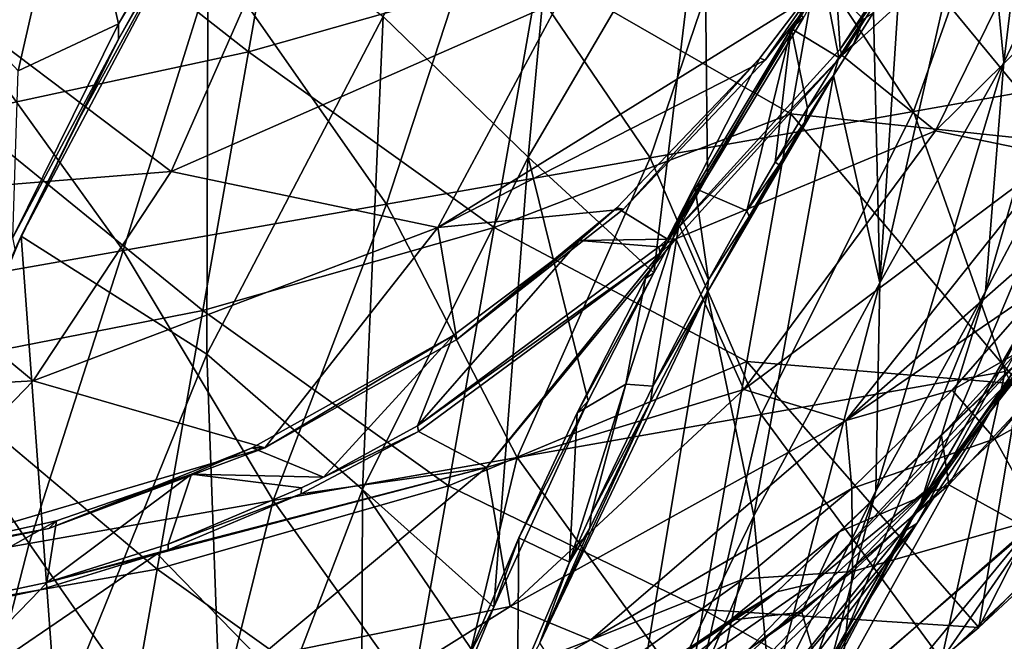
# Model space of a CAD drawing. Extents: x -65 to 803, y -691 to 80.
# Tile 264 of 281: x 750 to 783, y -169 to -148. Entities that reach past the tile are written whole.
import ezdxf

# ---------------------------------------------------------------- set-up
doc = ezdxf.new("R2010")
doc.units = 0
doc.header["$LTSCALE"] = 101.851852
for name, color, linetype in [('231', 7, 'CONTINUOUS'), ('232', 7, 'CONTINUOUS'), ('242', 7, 'CONTINUOUS'), ('249', 7, 'CONTINUOUS'), ('250', 7, 'CONTINUOUS'), ('252', 7, 'CONTINUOUS'), ('255', 7, 'CONTINUOUS'), ('256', 7, 'CONTINUOUS'), ('310', 7, 'CONTINUOUS'), ('312', 7, 'CONTINUOUS'), ('317', 7, 'CONTINUOUS'), ('322', 7, 'CONTINUOUS'), ('333', 7, 'CONTINUOUS'), ('335', 7, 'CONTINUOUS'), ('336', 7, 'CONTINUOUS'), ('338', 7, 'CONTINUOUS'), ('348', 7, 'CONTINUOUS')]:
    doc.layers.add(name, color=color, linetype=linetype)

msp = doc.modelspace()

# ---------------------------------------------------------------- linework, layer by layer
at = {"layer": '231', "color": 7, "linetype": 'CONTINUOUS'}
for points in [[(782.124, -141.675, 91.358), (777.28, -149.398, 92.756), (784.973, -142.382, 84.486), (782.124, -141.675, 91.358)], [(784.973, -142.382, 84.486), (777.28, -149.398, 92.756), (780.325, -151.86, 83.15), (784.973, -142.382, 84.486)], [(784.973, -142.382, 84.486), (780.325, -151.86, 83.15), (789.412, -142.874, 70.817), (784.973, -142.382, 84.486)], [(789.412, -142.874, 70.817), (780.325, -151.86, 83.15), (784.266, -152.674, 70.092), (789.412, -142.874, 70.817)], [(746.893, -146.776, 125.074), (755.382, -153.181, 114.637), (758.762, -145.504, 117.613), (746.893, -146.776, 125.074)], [(755.382, -153.181, 114.637), (768.049, -147.613, 107.415), (758.762, -145.504, 117.613), (755.382, -153.181, 114.637)], [(755.382, -153.181, 114.637), (746.893, -146.776, 125.074), (743.737, -154.123, 121.612), (755.382, -153.181, 114.637)], [(774.765, -149.551, 96.803), (776.508, -147.299, 96.302), (764.084, -155.01, 104.901), (774.765, -149.551, 96.803)], [(764.084, -155.01, 104.901), (776.508, -147.299, 96.302), (768.049, -147.613, 107.415), (764.084, -155.01, 104.901)], [(764.084, -155.01, 104.901), (768.049, -147.613, 107.415), (755.382, -153.181, 114.637), (764.084, -155.01, 104.901)], [(777.28, -149.398, 92.756), (771.848, -155.382, 94.323), (780.325, -151.86, 83.15), (777.28, -149.398, 92.756)], [(770.137, -154.414, 98.132), (774.765, -149.551, 96.803), (764.084, -155.01, 104.901), (770.137, -154.414, 98.132)], [(780.325, -151.86, 83.15), (771.848, -155.382, 94.323), (774.066, -160.305, 81.429), (780.325, -151.86, 83.15)], [(780.325, -151.86, 83.15), (774.066, -160.305, 81.429), (784.266, -152.674, 70.092), (780.325, -151.86, 83.15)], [(784.266, -152.674, 70.092), (774.066, -160.305, 81.429), (777.395, -161.318, 69.123), (784.266, -152.674, 70.092)], [(784.266, -152.674, 70.092), (777.395, -161.318, 69.123), (786.607, -153.211, 57.502), (784.266, -152.674, 70.092)], [(750.87, -160.02, 110.986), (755.382, -153.181, 114.637), (743.737, -154.123, 121.612), (750.87, -160.02, 110.986)], [(750.87, -160.02, 110.986), (764.084, -155.01, 104.901), (755.382, -153.181, 114.637), (750.87, -160.02, 110.986)], [(786.607, -153.211, 57.502), (777.395, -161.318, 69.123), (783.88, -156.871, 57.501), (786.607, -153.211, 57.502)], [(739.586, -160.655, 117.288), (750.87, -160.02, 110.986), (743.737, -154.123, 121.612), (739.586, -160.655, 117.288)], [(764.701, -158.672, 99.715), (770.137, -154.414, 98.132), (764.084, -155.01, 104.901), (764.701, -158.672, 99.715)], [(758.436, -162.209, 101.597), (764.084, -155.01, 104.901), (750.87, -160.02, 110.986), (758.436, -162.209, 101.597)], [(758.436, -162.209, 101.597), (764.701, -158.672, 99.715), (764.084, -155.01, 104.901), (758.436, -162.209, 101.597)], [(771.848, -155.382, 94.323), (771.339, -155.85, 94.47), (765.674, -162.848, 91.69), (771.848, -155.382, 94.323)], [(771.848, -155.382, 94.323), (765.674, -162.848, 91.69), (774.066, -160.305, 81.429), (771.848, -155.382, 94.323)], [(771.339, -155.85, 94.47), (763.454, -161.669, 96.789), (765.674, -162.848, 91.69), (771.339, -155.85, 94.47)], [(783.88, -156.871, 57.501), (777.395, -161.318, 69.123), (780.867, -160.322, 57.499), (783.88, -156.871, 57.501)], [(744.919, -166.186, 106.38), (750.87, -160.02, 110.986), (739.586, -160.655, 117.288), (744.919, -166.186, 106.38)], [(744.919, -166.186, 106.38), (758.436, -162.209, 101.597), (750.87, -160.02, 110.986), (744.919, -166.186, 106.38)], [(774.066, -160.305, 81.429), (765.674, -162.848, 91.69), (766.437, -167.389, 79.32), (774.066, -160.305, 81.429)], [(774.066, -160.305, 81.429), (766.437, -167.389, 79.32), (777.395, -161.318, 69.123), (774.066, -160.305, 81.429)], [(780.867, -160.322, 57.499), (777.395, -161.318, 69.123), (777.586, -163.536, 57.497), (780.867, -160.322, 57.499)], [(777.395, -161.318, 69.123), (766.437, -167.389, 79.32), (769.068, -168.474, 67.886), (777.395, -161.318, 69.123)], [(777.395, -161.318, 69.123), (769.068, -168.474, 67.886), (777.586, -163.536, 57.497), (777.395, -161.318, 69.123)], [(763.454, -161.669, 96.789), (759.623, -163.714, 97.952), (765.674, -162.848, 91.69), (763.454, -161.669, 96.789)], [(751.383, -164.841, 103.898), (758.436, -162.209, 101.597), (744.919, -166.186, 106.38), (751.383, -164.841, 103.898)], [(755.278, -165.538, 99.321), (754.924, -165.665, 99.435), (765.674, -162.848, 91.69), (755.278, -165.538, 99.321)], [(765.674, -162.848, 91.69), (754.924, -165.665, 99.435), (758.231, -169.059, 88.614), (765.674, -162.848, 91.69)], [(759.623, -163.714, 97.952), (755.278, -165.538, 99.321), (765.674, -162.848, 91.69), (759.623, -163.714, 97.952)], [(765.674, -162.848, 91.69), (758.231, -169.059, 88.614), (766.437, -167.389, 79.32), (765.674, -162.848, 91.69)], [(777.586, -163.536, 57.497), (769.068, -168.474, 67.886), (774.067, -166.485, 57.495), (777.586, -163.536, 57.497)], [(754.924, -165.665, 99.435), (751.104, -166.847, 100.72), (746.985, -171.084, 95.215), (754.924, -165.665, 99.435)], [(754.924, -165.665, 99.435), (746.985, -171.084, 95.215), (758.231, -169.059, 88.614), (754.924, -165.665, 99.435)], [(774.067, -166.485, 57.495), (769.068, -168.474, 67.886), (770.337, -169.146, 57.492), (774.067, -166.485, 57.495)], [(751.104, -166.847, 100.72), (746.15, -167.888, 102.562), (746.985, -171.084, 95.215), (751.104, -166.847, 100.72)], [(766.437, -167.389, 79.32), (758.231, -169.059, 88.614), (757.657, -172.885, 76.892), (766.437, -167.389, 79.32)], [(766.437, -167.389, 79.32), (757.657, -172.885, 76.892), (769.068, -168.474, 67.886), (766.437, -167.389, 79.32)], [(769.068, -168.474, 67.886), (757.657, -172.885, 76.892), (759.559, -173.896, 66.434), (769.068, -168.474, 67.886)], [(769.068, -168.474, 67.886), (759.559, -173.896, 66.434), (770.337, -169.146, 57.492), (769.068, -168.474, 67.886)]]:
    msp.add_3dface(points, dxfattribs=at)
at = {"layer": '232', "color": 7, "linetype": 'CONTINUOUS'}
for points in [[(777.02, -146.271, 96.018), (774.765, -149.551, 96.803), (774.591, -149.486, 96.718), (777.02, -146.271, 96.018)], [(776.508, -147.299, 96.302), (774.765, -149.551, 96.803), (777.02, -146.271, 96.018), (776.508, -147.299, 96.302)], [(774.591, -149.486, 96.718), (770.137, -154.414, 98.132), (769.919, -154.375, 98.063), (774.591, -149.486, 96.718)], [(774.765, -149.551, 96.803), (770.137, -154.414, 98.132), (774.591, -149.486, 96.718), (774.765, -149.551, 96.803)], [(770.137, -154.414, 98.132), (764.701, -158.672, 99.715), (769.919, -154.375, 98.063), (770.137, -154.414, 98.132)], [(769.919, -154.375, 98.063), (764.701, -158.672, 99.715), (768.704, -155.437, 98.416), (769.919, -154.375, 98.063)], [(768.704, -155.437, 98.416), (764.701, -158.672, 99.715), (764.585, -158.54, 99.619), (768.704, -155.437, 98.416)]]:
    msp.add_3dface(points, dxfattribs=at)
at = {"layer": '242', "color": 7, "linetype": 'CONTINUOUS'}
for points in [[(777.28, -149.398, 92.756), (782.124, -141.675, 91.358), (777.213, -149.188, 92.647), (777.28, -149.398, 92.756)], [(777.213, -149.188, 92.647), (782.124, -141.675, 91.358), (779.35, -146.15, 92.031), (777.213, -149.188, 92.647)], [(771.571, -155.395, 94.278), (777.28, -149.398, 92.756), (777.213, -149.188, 92.647), (771.571, -155.395, 94.278)], [(771.848, -155.382, 94.323), (777.28, -149.398, 92.756), (771.571, -155.395, 94.278), (771.848, -155.382, 94.323)], [(771.339, -155.85, 94.47), (771.848, -155.382, 94.323), (771.297, -155.647, 94.358), (771.339, -155.85, 94.47)], [(771.297, -155.647, 94.358), (771.848, -155.382, 94.323), (771.571, -155.395, 94.278), (771.297, -155.647, 94.358)], [(763.415, -161.485, 96.68), (771.339, -155.85, 94.47), (771.297, -155.647, 94.358), (763.415, -161.485, 96.68)], [(763.454, -161.669, 96.789), (771.339, -155.85, 94.47), (763.415, -161.485, 96.68), (763.454, -161.669, 96.789)], [(760.35, -163.161, 97.609), (763.454, -161.669, 96.789), (763.415, -161.485, 96.68), (760.35, -163.161, 97.609)], [(759.623, -163.714, 97.952), (763.454, -161.669, 96.789), (759.63, -163.514, 97.831), (759.623, -163.714, 97.952)], [(759.63, -163.514, 97.831), (763.454, -161.669, 96.789), (760.35, -163.161, 97.609), (759.63, -163.514, 97.831)], [(755.278, -165.349, 99.203), (759.623, -163.714, 97.952), (759.63, -163.514, 97.831), (755.278, -165.349, 99.203)], [(755.278, -165.538, 99.321), (759.623, -163.714, 97.952), (755.278, -165.349, 99.203), (755.278, -165.538, 99.321)], [(751.316, -166.608, 100.53), (755.278, -165.538, 99.321), (755.278, -165.349, 99.203), (751.316, -166.608, 100.53)], [(751.104, -166.847, 100.72), (754.924, -165.665, 99.435), (751.316, -166.608, 100.53), (751.104, -166.847, 100.72)], [(754.924, -165.665, 99.435), (755.278, -165.538, 99.321), (751.316, -166.608, 100.53), (754.924, -165.665, 99.435)], [(746.033, -167.73, 102.494), (751.104, -166.847, 100.72), (751.316, -166.608, 100.53), (746.033, -167.73, 102.494)], [(746.15, -167.888, 102.562), (751.104, -166.847, 100.72), (746.033, -167.73, 102.494), (746.15, -167.888, 102.562)]]:
    msp.add_3dface(points, dxfattribs=at)
at = {"layer": '249', "color": 7, "linetype": 'CONTINUOUS'}
for points in [[(764.585, -158.54, 99.619), (758.436, -162.209, 101.597), (758.027, -162.208, 101.595), (764.585, -158.54, 99.619)], [(764.701, -158.672, 99.715), (758.436, -162.209, 101.597), (764.585, -158.54, 99.619), (764.701, -158.672, 99.715)], [(758.436, -162.209, 101.597), (751.383, -164.841, 103.898), (758.027, -162.208, 101.595), (758.436, -162.209, 101.597)], [(758.027, -162.208, 101.595), (751.383, -164.841, 103.898), (756.038, -163.064, 102.221), (758.027, -162.208, 101.595)], [(756.038, -163.064, 102.221), (751.383, -164.841, 103.898), (751.632, -164.588, 103.691), (756.038, -163.064, 102.221)], [(751.632, -164.588, 103.691), (751.383, -164.841, 103.898), (745.539, -165.926, 105.996), (751.632, -164.588, 103.691)], [(751.383, -164.841, 103.898), (744.919, -166.186, 106.38), (745.539, -165.926, 105.996), (751.383, -164.841, 103.898)]]:
    msp.add_3dface(points, dxfattribs=at)
at = {"layer": '250', "color": 7, "linetype": 'CONTINUOUS'}
for points in [[(777.02, -146.271, 96.018), (777.213, -149.188, 92.647), (779.35, -146.15, 92.031), (777.02, -146.271, 96.018)], [(777.02, -146.271, 96.018), (774.591, -149.486, 96.718), (771.571, -155.395, 94.278), (777.02, -146.271, 96.018)], [(777.02, -146.271, 96.018), (771.571, -155.395, 94.278), (777.213, -149.188, 92.647), (777.02, -146.271, 96.018)], [(774.591, -149.486, 96.718), (769.919, -154.375, 98.063), (771.571, -155.395, 94.278), (774.591, -149.486, 96.718)], [(769.919, -154.375, 98.063), (768.704, -155.437, 98.416), (771.571, -155.395, 94.278), (769.919, -154.375, 98.063)], [(768.704, -155.437, 98.416), (764.585, -158.54, 99.619), (763.415, -161.485, 96.68), (768.704, -155.437, 98.416)], [(768.704, -155.437, 98.416), (763.415, -161.485, 96.68), (771.297, -155.647, 94.358), (768.704, -155.437, 98.416)], [(768.704, -155.437, 98.416), (771.297, -155.647, 94.358), (771.571, -155.395, 94.278), (768.704, -155.437, 98.416)], [(760.35, -163.161, 97.609), (764.585, -158.54, 99.619), (758.027, -162.208, 101.595), (760.35, -163.161, 97.609)], [(764.585, -158.54, 99.619), (760.35, -163.161, 97.609), (763.415, -161.485, 96.68), (764.585, -158.54, 99.619)], [(760.35, -163.161, 97.609), (758.027, -162.208, 101.595), (756.038, -163.064, 102.221), (760.35, -163.161, 97.609)], [(751.316, -166.608, 100.53), (755.278, -165.349, 99.203), (756.038, -163.064, 102.221), (751.316, -166.608, 100.53)], [(751.316, -166.608, 100.53), (756.038, -163.064, 102.221), (751.632, -164.588, 103.691), (751.316, -166.608, 100.53)], [(755.278, -165.349, 99.203), (759.63, -163.514, 97.831), (756.038, -163.064, 102.221), (755.278, -165.349, 99.203)], [(759.63, -163.514, 97.831), (760.35, -163.161, 97.609), (756.038, -163.064, 102.221), (759.63, -163.514, 97.831)], [(746.033, -167.73, 102.494), (751.632, -164.588, 103.691), (745.539, -165.926, 105.996), (746.033, -167.73, 102.494)], [(746.033, -167.73, 102.494), (751.316, -166.608, 100.53), (751.632, -164.588, 103.691), (746.033, -167.73, 102.494)]]:
    msp.add_3dface(points, dxfattribs=at)
at = {"layer": '252', "color": 7, "linetype": 'CONTINUOUS'}
for points in [[(783.88, -156.871, 57.501), (780.867, -160.322, 57.499), (786.419, -157.119, 57.389), (783.88, -156.871, 57.501)], [(786.419, -157.119, 57.389), (780.867, -160.322, 57.499), (782.252, -161.913, 57.389), (786.419, -157.119, 57.389)], [(780.867, -160.322, 57.499), (777.586, -163.536, 57.497), (782.252, -161.913, 57.389), (780.867, -160.322, 57.499)], [(782.252, -161.913, 57.389), (777.586, -163.536, 57.497), (777.607, -166.244, 57.389), (782.252, -161.913, 57.389)], [(777.586, -163.536, 57.497), (774.067, -166.485, 57.495), (777.607, -166.244, 57.389), (777.586, -163.536, 57.497)], [(777.607, -166.244, 57.389), (774.067, -166.485, 57.495), (772.535, -170.066, 57.389), (777.607, -166.244, 57.389)], [(774.067, -166.485, 57.495), (770.337, -169.146, 57.492), (772.535, -170.066, 57.389), (774.067, -166.485, 57.495)]]:
    msp.add_3dface(points, dxfattribs=at)
at = {"layer": '255', "color": 7, "linetype": 'CONTINUOUS'}
for points in [[(786.419, -157.119, 57.389), (782.252, -161.913, 57.389), (789.376, -157.962, 56.093), (786.419, -157.119, 57.389)], [(782.252, -161.913, 57.389), (783.702, -164.519, 56.093), (789.376, -157.962, 56.093), (782.252, -161.913, 57.389)], [(782.252, -161.913, 57.389), (777.607, -166.244, 57.389), (783.702, -164.519, 56.093), (782.252, -161.913, 57.389)], [(777.607, -166.244, 57.389), (777.188, -170.243, 56.093), (783.702, -164.519, 56.093), (777.607, -166.244, 57.389)], [(783.702, -164.519, 56.093), (777.188, -170.243, 56.093), (780.516, -169.128, 53.2), (783.702, -164.519, 56.093)], [(785.173, -164.762, 53.2), (783.702, -164.519, 56.093), (780.516, -169.128, 53.2), (785.173, -164.762, 53.2)], [(777.607, -166.244, 57.389), (772.535, -170.066, 57.389), (777.188, -170.243, 56.093), (777.607, -166.244, 57.389)]]:
    msp.add_3dface(points, dxfattribs=at)
at = {"layer": '256', "color": 7, "linetype": 'CONTINUOUS'}
for points in [[(774.272, -143.134, 53.2), (783.014, -141.592, 53.2), (779.599, -151.221, 53.2), (774.272, -143.134, 53.2)], [(779.599, -151.221, 53.2), (783.014, -141.592, 53.2), (788.193, -149.705, 53.2), (779.599, -151.221, 53.2)], [(765.531, -144.675, 53.2), (774.272, -143.134, 53.2), (771.005, -152.736, 53.2), (765.531, -144.675, 53.2)], [(771.005, -152.736, 53.2), (774.272, -143.134, 53.2), (779.599, -151.221, 53.2), (771.005, -152.736, 53.2)], [(756.79, -146.216, 53.2), (765.531, -144.675, 53.2), (762.41, -154.252, 53.2), (756.79, -146.216, 53.2)], [(762.41, -154.252, 53.2), (765.531, -144.675, 53.2), (771.005, -152.736, 53.2), (762.41, -154.252, 53.2)], [(748.048, -147.758, 53.2), (756.79, -146.216, 53.2), (753.816, -155.767, 53.2), (748.048, -147.758, 53.2)], [(753.816, -155.767, 53.2), (756.79, -146.216, 53.2), (762.41, -154.252, 53.2), (753.816, -155.767, 53.2)], [(745.222, -157.282, 53.2), (748.048, -147.758, 53.2), (753.816, -155.767, 53.2), (745.222, -157.282, 53.2)], [(779.599, -151.221, 53.2), (788.193, -149.705, 53.2), (782.593, -159.719, 53.2), (779.599, -151.221, 53.2)], [(771.005, -152.736, 53.2), (779.599, -151.221, 53.2), (774.631, -161.123, 53.2), (771.005, -152.736, 53.2)], [(774.631, -161.123, 53.2), (779.599, -151.221, 53.2), (782.593, -159.719, 53.2), (774.631, -161.123, 53.2)], [(762.41, -154.252, 53.2), (771.005, -152.736, 53.2), (766.669, -162.527, 53.2), (762.41, -154.252, 53.2)], [(766.669, -162.527, 53.2), (771.005, -152.736, 53.2), (774.631, -161.123, 53.2), (766.669, -162.527, 53.2)], [(753.816, -155.767, 53.2), (762.41, -154.252, 53.2), (758.707, -163.931, 53.2), (753.816, -155.767, 53.2)], [(758.707, -163.931, 53.2), (762.41, -154.252, 53.2), (766.669, -162.527, 53.2), (758.707, -163.931, 53.2)], [(745.222, -157.282, 53.2), (753.816, -155.767, 53.2), (750.745, -165.335, 53.2), (745.222, -157.282, 53.2)], [(750.745, -165.335, 53.2), (753.816, -155.767, 53.2), (758.707, -163.931, 53.2), (750.745, -165.335, 53.2)], [(742.784, -166.739, 53.2), (745.222, -157.282, 53.2), (750.745, -165.335, 53.2), (742.784, -166.739, 53.2)], [(780.516, -169.128, 53.2), (774.631, -161.123, 53.2), (782.593, -159.719, 53.2), (780.516, -169.128, 53.2)], [(785.173, -164.762, 53.2), (780.516, -169.128, 53.2), (782.593, -159.719, 53.2), (785.173, -164.762, 53.2)], [(766.669, -162.527, 53.2), (774.631, -161.123, 53.2), (772.454, -170.533, 53.2), (766.669, -162.527, 53.2)], [(774.631, -161.123, 53.2), (780.516, -169.128, 53.2), (772.454, -170.533, 53.2), (774.631, -161.123, 53.2)], [(758.707, -163.931, 53.2), (766.669, -162.527, 53.2), (764.406, -171.952, 53.2), (758.707, -163.931, 53.2)], [(764.406, -171.952, 53.2), (766.669, -162.527, 53.2), (772.454, -170.533, 53.2), (764.406, -171.952, 53.2)], [(750.745, -165.335, 53.2), (758.707, -163.931, 53.2), (756.357, -173.371, 53.2), (750.745, -165.335, 53.2)], [(756.357, -173.371, 53.2), (758.707, -163.931, 53.2), (764.406, -171.952, 53.2), (756.357, -173.371, 53.2)], [(742.784, -166.739, 53.2), (750.745, -165.335, 53.2), (748.308, -174.791, 53.2), (742.784, -166.739, 53.2)], [(748.308, -174.791, 53.2), (750.745, -165.335, 53.2), (756.357, -173.371, 53.2), (748.308, -174.791, 53.2)]]:
    msp.add_3dface(points, dxfattribs=at)
at = {"layer": '310', "color": 7, "linetype": 'CONTINUOUS'}
for points in [[(753.664, -148.362, -44.7), (752.197, -141.929, -44.7), (757.47, -141.576, -44.7), (753.664, -148.362, -44.7)], [(752.197, -141.929, -44.7), (750.388, -149.9, -44.7), (745.655, -144.79, -44.7), (752.197, -141.929, -44.7)], [(750.388, -149.9, -44.7), (752.197, -141.929, -44.7), (753.664, -148.362, -44.7), (750.388, -149.9, -44.7)], [(750.214, -155.337, -44.7), (750.388, -149.9, -44.7), (753.664, -148.362, -44.7), (750.214, -155.337, -44.7)]]:
    msp.add_3dface(points, dxfattribs=at)
at = {"layer": '312', "color": 7, "linetype": 'CONTINUOUS'}
for points in [[(782.554, -149.627, 0.464), (781.833, -142.185, -4.358), (784.032, -137.333, -1.126), (782.554, -149.627, 0.464)], [(786.488, -141.361, 5.758), (782.554, -149.627, 0.464), (784.032, -137.333, -1.126), (786.488, -141.361, 5.758)], [(762.302, -148.129, -28.243), (768.398, -137.912, -22.241), (767.03, -152.72, -24.03), (762.302, -148.129, -28.243)], [(768.398, -137.912, -22.241), (772.767, -142.902, -17.983), (767.03, -152.72, -24.03), (768.398, -137.912, -22.241)], [(781.957, -157.098, 6.22), (782.554, -149.627, 0.464), (786.488, -141.361, 5.758), (781.957, -157.098, 6.22)], [(785.884, -149.665, 10.896), (781.957, -157.098, 6.22), (786.488, -141.361, 5.758), (785.884, -149.665, 10.896)], [(782.554, -149.627, 0.464), (778.506, -156.821, -5.112), (781.833, -142.185, -4.358), (782.554, -149.627, 0.464)], [(781.833, -142.185, -4.358), (778.506, -156.821, -5.112), (779.173, -146.671, -8.173), (781.833, -142.185, -4.358)], [(767.03, -152.72, -24.03), (772.767, -142.902, -17.983), (771.129, -156.497, -18.776), (767.03, -152.72, -24.03)], [(771.129, -156.497, -18.776), (772.767, -142.902, -17.983), (772.884, -153.337, -16.886), (771.129, -156.497, -18.776)], [(772.884, -153.337, -16.886), (772.767, -142.902, -17.983), (775.998, -148.182, -13.176), (772.884, -153.337, -16.886)], [(756.583, -143.767, -31.689), (756.539, -159.147, -32.72), (750.483, -155.301, -35.957), (756.583, -143.767, -31.689)], [(756.583, -143.767, -31.689), (750.483, -155.301, -35.957), (752.256, -151.678, -34.842), (756.583, -143.767, -31.689)], [(756.583, -143.767, -31.689), (762.302, -148.129, -28.243), (756.539, -159.147, -32.72), (756.583, -143.767, -31.689)], [(779.173, -146.671, -8.173), (778.506, -156.821, -5.112), (778.299, -147.996, -9.394), (779.173, -146.671, -8.173)], [(778.506, -156.821, -5.112), (776.993, -150.047, -11.143), (778.299, -147.996, -9.394), (778.506, -156.821, -5.112)], [(778.299, -147.996, -9.394), (776.993, -150.047, -11.143), (777.651, -149.003, -10.273), (778.299, -147.996, -9.394)], [(762.302, -148.129, -28.243), (761.618, -163.564, -28.579), (756.539, -159.147, -32.72), (762.302, -148.129, -28.243)], [(762.302, -148.129, -28.243), (767.03, -152.72, -24.03), (761.618, -163.564, -28.579), (762.302, -148.129, -28.243)], [(778.369, -163.622, 1.272), (778.506, -156.821, -5.112), (782.554, -149.627, 0.464), (778.369, -163.622, 1.272)], [(781.957, -157.098, 6.22), (778.369, -163.622, 1.272), (782.554, -149.627, 0.464), (781.957, -157.098, 6.22)], [(779.846, -163.998, 12.194), (781.957, -157.098, 6.22), (785.884, -149.665, 10.896), (779.846, -163.998, 12.194)], [(783.607, -157.502, 16.205), (779.846, -163.998, 12.194), (785.884, -149.665, 10.896), (783.607, -157.502, 16.205)], [(774.39, -164.43, -10.338), (772.87, -157.14, -16.084), (776.993, -150.047, -11.143), (774.39, -164.43, -10.338)], [(776.993, -150.047, -11.143), (772.87, -157.14, -16.084), (776.044, -151.59, -12.356), (776.993, -150.047, -11.143)], [(778.506, -156.821, -5.112), (774.39, -164.43, -10.338), (776.993, -150.047, -11.143), (778.506, -156.821, -5.112)], [(776.044, -151.59, -12.356), (772.87, -157.14, -16.084), (775.223, -152.966, -13.37), (776.044, -151.59, -12.356)], [(767.03, -152.72, -24.03), (765.904, -167.411, -23.555), (761.618, -163.564, -28.579), (767.03, -152.72, -24.03)], [(765.904, -167.411, -23.555), (767.03, -152.72, -24.03), (768.984, -160.67, -20.892), (765.904, -167.411, -23.555)], [(767.03, -152.72, -24.03), (771.129, -156.497, -18.776), (768.984, -160.67, -20.892), (767.03, -152.72, -24.03)], [(775.223, -152.966, -13.37), (772.87, -157.14, -16.084), (774.245, -154.658, -14.531), (775.223, -152.966, -13.37)], [(751.644, -171.244, -35.552), (745.088, -168.333, -38.685), (750.483, -155.301, -35.957), (751.644, -171.244, -35.552)], [(750.483, -155.301, -35.957), (745.088, -168.333, -38.685), (750.285, -155.723, -36.075), (750.483, -155.301, -35.957)], [(756.539, -159.147, -32.72), (751.644, -171.244, -35.552), (750.483, -155.301, -35.957), (756.539, -159.147, -32.72)], [(779.22, -164.977, 28.663), (784.706, -157.055, 24.153), (786.084, -155.515, 30.697), (779.22, -164.977, 28.663)], [(780.22, -163.422, 34.052), (779.22, -164.977, 28.663), (786.084, -155.515, 30.697), (780.22, -163.422, 34.052)], [(780.22, -163.422, 34.052), (786.084, -155.515, 30.697), (783.604, -159.112, 38.5), (780.22, -163.422, 34.052)], [(774.952, -170.455, -3.357), (774.39, -164.43, -10.338), (778.506, -156.821, -5.112), (774.952, -170.455, -3.357)], [(778.369, -163.622, 1.272), (774.952, -170.455, -3.357), (778.506, -156.821, -5.112), (778.369, -163.622, 1.272)], [(776.716, -169.902, 7.918), (778.369, -163.622, 1.272), (781.957, -157.098, 6.22), (776.716, -169.902, 7.918)], [(779.846, -163.998, 12.194), (776.716, -169.902, 7.918), (781.957, -157.098, 6.22), (779.846, -163.998, 12.194)], [(779.22, -164.977, 28.663), (779.716, -164.681, 21.462), (784.706, -157.055, 24.153), (779.22, -164.977, 28.663)], [(779.716, -164.681, 21.462), (783.607, -157.502, 16.205), (784.706, -157.055, 24.153), (779.716, -164.681, 21.462)], [(770.221, -172.996, -14.983), (767.409, -168.574, -21.319), (772.87, -157.14, -16.084), (770.221, -172.996, -14.983)], [(772.87, -157.14, -16.084), (767.409, -168.574, -21.319), (771.022, -160.698, -18.024), (772.87, -157.14, -16.084)], [(774.39, -164.43, -10.338), (770.221, -172.996, -14.983), (772.87, -157.14, -16.084), (774.39, -164.43, -10.338)], [(776.243, -170.219, 18.133), (779.846, -163.998, 12.194), (783.607, -157.502, 16.205), (776.243, -170.219, 18.133)], [(779.716, -164.681, 21.462), (776.243, -170.219, 18.133), (783.607, -157.502, 16.205), (779.716, -164.681, 21.462)], [(780.512, -161.807, 47.943), (783.1, -159.313, 44.58), (783.61, -158.391, 47.94), (780.512, -161.807, 47.943)], [(757.126, -175.3, -31.391), (751.644, -171.244, -35.552), (756.539, -159.147, -32.72), (757.126, -175.3, -31.391)], [(761.618, -163.564, -28.579), (757.126, -175.3, -31.391), (756.539, -159.147, -32.72), (761.618, -163.564, -28.579)], [(775.148, -166.906, 46.037), (776.301, -166.633, 40.913), (783.1, -159.313, 44.58), (775.148, -166.906, 46.037)], [(775.148, -166.906, 46.037), (783.1, -159.313, 44.58), (777.18, -164.953, 47.945), (775.148, -166.906, 46.037)], [(776.301, -166.633, 40.913), (780.22, -163.422, 34.052), (783.604, -159.112, 38.5), (776.301, -166.633, 40.913)], [(776.301, -166.633, 40.913), (783.604, -159.112, 38.5), (783.1, -159.313, 44.58), (776.301, -166.633, 40.913)], [(777.18, -164.953, 47.945), (783.1, -159.313, 44.58), (780.512, -161.807, 47.943), (777.18, -164.953, 47.945)], [(771.022, -160.698, -18.024), (767.409, -168.574, -21.319), (769.044, -164.834, -19.911), (771.022, -160.698, -18.024)], [(772.156, -171.782, 32.798), (779.22, -164.977, 28.663), (780.22, -163.422, 34.052), (772.156, -171.782, 32.798)], [(772.956, -170.109, 37.18), (772.156, -171.782, 32.798), (780.22, -163.422, 34.052), (772.956, -170.109, 37.18)], [(772.956, -170.109, 37.18), (780.22, -163.422, 34.052), (776.301, -166.633, 40.913), (772.956, -170.109, 37.18)], [(761.567, -179.223, -26.44), (757.126, -175.3, -31.391), (761.618, -163.564, -28.579), (761.567, -179.223, -26.44)], [(765.274, -168.928, -24.042), (761.567, -179.223, -26.44), (761.618, -163.564, -28.579), (765.274, -168.928, -24.042)], [(765.904, -167.411, -23.555), (765.274, -168.928, -24.042), (761.618, -163.564, -28.579), (765.904, -167.411, -23.555)], [(773.891, -176.181, 3.906), (774.952, -170.455, -3.357), (778.369, -163.622, 1.272), (773.891, -176.181, 3.906)], [(776.716, -169.902, 7.918), (773.891, -176.181, 3.906), (778.369, -163.622, 1.272), (776.716, -169.902, 7.918)], [(773.607, -175.429, 14.585), (776.716, -169.902, 7.918), (779.846, -163.998, 12.194), (773.607, -175.429, 14.585)], [(776.243, -170.219, 18.133), (773.607, -175.429, 14.585), (779.846, -163.998, 12.194), (776.243, -170.219, 18.133)], [(771.609, -177.515, -8.181), (770.221, -172.996, -14.983), (774.39, -164.43, -10.338), (771.609, -177.515, -8.181)], [(774.952, -170.455, -3.357), (771.609, -177.515, -8.181), (774.39, -164.43, -10.338), (774.952, -170.455, -3.357)], [(771.116, -175.89, 23.737), (776.243, -170.219, 18.133), (779.716, -164.681, 21.462), (771.116, -175.89, 23.737)], [(774.261, -171.177, 26.414), (771.116, -175.89, 23.737), (779.716, -164.681, 21.462), (774.261, -171.177, 26.414)], [(774.261, -171.177, 26.414), (779.716, -164.681, 21.462), (779.22, -164.977, 28.663), (774.261, -171.177, 26.414)], [(772.156, -171.782, 32.798), (774.261, -171.177, 26.414), (779.22, -164.977, 28.663), (772.156, -171.782, 32.798)], [(773.617, -167.829, 47.948), (775.148, -166.906, 46.037), (777.18, -164.953, 47.945), (773.617, -167.829, 47.948)], [(767.608, -172.691, 43.064), (772.956, -170.109, 37.18), (776.301, -166.633, 40.913), (767.608, -172.691, 43.064)], [(767.608, -172.691, 43.064), (776.301, -166.633, 40.913), (775.148, -166.906, 46.037), (767.608, -172.691, 43.064)], [(765.782, -172.894, 47.257), (767.608, -172.691, 43.064), (775.148, -166.906, 46.037), (765.782, -172.894, 47.257)], [(765.782, -172.894, 47.257), (775.148, -166.906, 46.037), (769.807, -170.445, 47.951), (765.782, -172.894, 47.257)], [(769.807, -170.445, 47.951), (775.148, -166.906, 46.037), (773.617, -167.829, 47.948), (769.807, -170.445, 47.951)], [(751.644, -171.244, -35.552), (747.844, -184.394, -36.907), (745.088, -168.333, -38.685), (751.644, -171.244, -35.552)]]:
    msp.add_3dface(points, dxfattribs=at)
at = {"layer": '317', "color": 7, "linetype": 'CONTINUOUS'}
for points in [[(775.61, -148.512, -13.346), (776.041, -148.116, -13.122), (776.664, -146.87, -11.994), (775.61, -148.512, -13.346)], [(775.998, -148.182, -13.176), (776.041, -148.116, -13.122), (775.61, -148.512, -13.346), (775.998, -148.182, -13.176)], [(772.884, -153.337, -16.886), (775.998, -148.182, -13.176), (775.61, -148.512, -13.346), (772.884, -153.337, -16.886)], [(772.478, -153.743, -17.043), (772.884, -153.337, -16.886), (775.61, -148.512, -13.346), (772.478, -153.743, -17.043)], [(771.129, -156.497, -18.776), (772.884, -153.337, -16.886), (770.859, -156.68, -18.771), (771.129, -156.497, -18.776)], [(770.859, -156.68, -18.771), (772.884, -153.337, -16.886), (771.997, -154.597, -17.569), (770.859, -156.68, -18.771)], [(771.997, -154.597, -17.569), (772.884, -153.337, -16.886), (772.478, -153.743, -17.043), (771.997, -154.597, -17.569)], [(768.984, -160.67, -20.892), (771.129, -156.497, -18.776), (768.623, -161.063, -20.961), (768.984, -160.67, -20.892)], [(768.623, -161.063, -20.961), (771.129, -156.497, -18.776), (770.859, -156.68, -18.771), (768.623, -161.063, -20.961)], [(765.904, -167.411, -23.555), (768.984, -160.67, -20.892), (766.723, -165.144, -22.639), (765.904, -167.411, -23.555)], [(766.723, -165.144, -22.639), (768.984, -160.67, -20.892), (768.623, -161.063, -20.961), (766.723, -165.144, -22.639)], [(765.025, -169.137, -23.988), (765.904, -167.411, -23.555), (766.723, -165.144, -22.639), (765.025, -169.137, -23.988)], [(765.274, -168.928, -24.042), (765.904, -167.411, -23.555), (765.025, -169.137, -23.988), (765.274, -168.928, -24.042)]]:
    msp.add_3dface(points, dxfattribs=at)
at = {"layer": '322', "color": 7, "linetype": 'CONTINUOUS'}
for points in [[(778.299, -147.996, -9.394), (777.651, -149.003, -10.273), (777.973, -148.207, -9.507), (778.299, -147.996, -9.394)], [(777.973, -148.207, -9.507), (777.651, -149.003, -10.273), (777.171, -149.462, -10.584), (777.973, -148.207, -9.507)], [(777.651, -149.003, -10.273), (776.993, -150.047, -11.143), (777.171, -149.462, -10.584), (777.651, -149.003, -10.273)], [(777.171, -149.462, -10.584), (776.993, -150.047, -11.143), (776.141, -151.122, -11.918), (777.171, -149.462, -10.584)], [(776.993, -150.047, -11.143), (776.044, -151.59, -12.356), (776.141, -151.122, -11.918), (776.993, -150.047, -11.143)], [(776.141, -151.122, -11.918), (776.044, -151.59, -12.356), (775.086, -152.884, -13.227), (776.141, -151.122, -11.918)], [(776.044, -151.59, -12.356), (775.223, -152.966, -13.37), (775.086, -152.884, -13.227), (776.044, -151.59, -12.356)], [(775.086, -152.884, -13.227), (775.223, -152.966, -13.37), (774.169, -154.468, -14.319), (775.086, -152.884, -13.227)], [(775.223, -152.966, -13.37), (774.245, -154.658, -14.531), (774.169, -154.468, -14.319), (775.223, -152.966, -13.37)], [(774.169, -154.468, -14.319), (774.245, -154.658, -14.531), (772.915, -156.721, -15.744), (774.169, -154.468, -14.319)], [(774.245, -154.658, -14.531), (772.87, -157.14, -16.084), (772.915, -156.721, -15.744), (774.245, -154.658, -14.531)], [(772.915, -156.721, -15.744), (772.87, -157.14, -16.084), (771.097, -160.192, -17.672), (772.915, -156.721, -15.744)], [(772.87, -157.14, -16.084), (771.022, -160.698, -18.024), (771.097, -160.192, -17.672), (772.87, -157.14, -16.084)], [(771.097, -160.192, -17.672), (771.022, -160.698, -18.024), (769.08, -164.371, -19.618), (771.097, -160.192, -17.672)], [(771.022, -160.698, -18.024), (769.044, -164.834, -19.911), (769.08, -164.371, -19.618), (771.022, -160.698, -18.024)], [(769.08, -164.371, -19.618), (769.044, -164.834, -19.911), (768.373, -165.935, -20.251), (769.08, -164.371, -19.618)], [(769.044, -164.834, -19.911), (767.409, -168.574, -21.319), (768.373, -165.935, -20.251), (769.044, -164.834, -19.911)], [(768.373, -165.935, -20.251), (767.409, -168.574, -21.319), (766.677, -169.932, -21.66), (768.373, -165.935, -20.251)]]:
    msp.add_3dface(points, dxfattribs=at)
at = {"layer": '333', "color": 7, "linetype": 'CONTINUOUS'}
for points in [[(775.61, -148.512, -13.346), (776.664, -146.87, -11.994), (777.171, -149.462, -10.584), (775.61, -148.512, -13.346)], [(776.664, -146.87, -11.994), (777.973, -148.207, -9.507), (777.171, -149.462, -10.584), (776.664, -146.87, -11.994)], [(772.478, -153.743, -17.043), (775.61, -148.512, -13.346), (774.169, -154.468, -14.319), (772.478, -153.743, -17.043)], [(775.61, -148.512, -13.346), (775.086, -152.884, -13.227), (774.169, -154.468, -14.319), (775.61, -148.512, -13.346)], [(775.61, -148.512, -13.346), (776.141, -151.122, -11.918), (775.086, -152.884, -13.227), (775.61, -148.512, -13.346)], [(775.61, -148.512, -13.346), (777.171, -149.462, -10.584), (776.141, -151.122, -11.918), (775.61, -148.512, -13.346)], [(771.997, -154.597, -17.569), (772.478, -153.743, -17.043), (772.915, -156.721, -15.744), (771.997, -154.597, -17.569)], [(772.478, -153.743, -17.043), (774.169, -154.468, -14.319), (772.915, -156.721, -15.744), (772.478, -153.743, -17.043)], [(770.859, -156.68, -18.771), (771.997, -154.597, -17.569), (770.211, -160.126, -18.986), (770.859, -156.68, -18.771)], [(771.997, -154.597, -17.569), (771.097, -160.192, -17.672), (770.211, -160.126, -18.986), (771.997, -154.597, -17.569)], [(771.997, -154.597, -17.569), (772.915, -156.721, -15.744), (771.097, -160.192, -17.672), (771.997, -154.597, -17.569)], [(768.623, -161.063, -20.961), (770.859, -156.68, -18.771), (770.211, -160.126, -18.986), (768.623, -161.063, -20.961)], [(768.373, -165.935, -20.251), (768.623, -161.063, -20.961), (770.211, -160.126, -18.986), (768.373, -165.935, -20.251)], [(769.08, -164.371, -19.618), (768.373, -165.935, -20.251), (770.211, -160.126, -18.986), (769.08, -164.371, -19.618)], [(771.097, -160.192, -17.672), (769.08, -164.371, -19.618), (770.211, -160.126, -18.986), (771.097, -160.192, -17.672)], [(766.723, -165.144, -22.639), (768.623, -161.063, -20.961), (768.373, -165.935, -20.251), (766.723, -165.144, -22.639)], [(765.025, -169.137, -23.988), (766.723, -165.144, -22.639), (766.677, -169.932, -21.66), (765.025, -169.137, -23.988)], [(766.723, -165.144, -22.639), (768.373, -165.935, -20.251), (766.677, -169.932, -21.66), (766.723, -165.144, -22.639)]]:
    msp.add_3dface(points, dxfattribs=at)
at = {"layer": '335', "color": 7, "linetype": 'CONTINUOUS'}
for points in [[(780.512, -161.807, 47.943), (783.61, -158.391, 47.94), (780.755, -163.41, 48.011), (780.512, -161.807, 47.943)], [(780.755, -163.41, 48.011), (783.61, -158.391, 47.94), (785.086, -158.765, 48.011), (780.755, -163.41, 48.011)], [(777.18, -164.953, 47.945), (780.512, -161.807, 47.943), (780.755, -163.41, 48.011), (777.18, -164.953, 47.945)], [(775.961, -167.577, 48.011), (777.18, -164.953, 47.945), (780.755, -163.41, 48.011), (775.961, -167.577, 48.011)], [(773.617, -167.829, 47.948), (777.18, -164.953, 47.945), (775.961, -167.577, 48.011), (773.617, -167.829, 47.948)], [(770.759, -171.22, 48.011), (773.617, -167.829, 47.948), (775.961, -167.577, 48.011), (770.759, -171.22, 48.011)], [(769.807, -170.445, 47.951), (773.617, -167.829, 47.948), (770.759, -171.22, 48.011), (769.807, -170.445, 47.951)]]:
    msp.add_3dface(points, dxfattribs=at)
at = {"layer": '336', "color": 7, "linetype": 'CONTINUOUS'}
for points in [[(780.755, -163.41, 48.011), (785.086, -158.765, 48.011), (783.361, -164.86, 49.307), (780.755, -163.41, 48.011)], [(775.961, -167.577, 48.011), (780.755, -163.41, 48.011), (776.804, -170.534, 49.307), (775.961, -167.577, 48.011)], [(780.755, -163.41, 48.011), (783.361, -164.86, 49.307), (776.804, -170.534, 49.307), (780.755, -163.41, 48.011)], [(783.361, -164.86, 49.307), (778.493, -170.777, 52.2), (776.804, -170.534, 49.307), (783.361, -164.86, 49.307)], [(781.733, -168.069, 52.2), (778.493, -170.777, 52.2), (783.361, -164.86, 49.307), (781.733, -168.069, 52.2)], [(783.604, -166.331, 52.2), (781.733, -168.069, 52.2), (783.361, -164.86, 49.307), (783.604, -166.331, 52.2)], [(770.759, -171.22, 48.011), (775.961, -167.577, 48.011), (776.804, -170.534, 49.307), (770.759, -171.22, 48.011)]]:
    msp.add_3dface(points, dxfattribs=at)
at = {"layer": '338', "color": 7, "linetype": 'CONTINUOUS'}
for points in [[(759.388, -140.838, 52.2), (749.973, -143.047, 52.2), (757.9, -149.28, 52.2), (759.388, -140.838, 52.2)], [(759.388, -140.838, 52.2), (757.9, -149.28, 52.2), (767.402, -146.582, 52.2), (759.388, -140.838, 52.2)], [(749.973, -143.047, 52.2), (748.517, -151.302, 52.2), (757.9, -149.28, 52.2), (749.973, -143.047, 52.2)], [(777.021, -143.216, 52.2), (767.402, -146.582, 52.2), (775.595, -151.304, 52.2), (777.021, -143.216, 52.2)], [(777.021, -143.216, 52.2), (775.595, -151.304, 52.2), (784.457, -152.238, 52.2), (777.021, -143.216, 52.2)], [(785.847, -144.353, 52.2), (777.021, -143.216, 52.2), (784.457, -152.238, 52.2), (785.847, -144.353, 52.2)], [(767.402, -146.582, 52.2), (757.9, -149.28, 52.2), (765.915, -155.016, 52.2), (767.402, -146.582, 52.2)], [(767.402, -146.582, 52.2), (765.915, -155.016, 52.2), (775.595, -151.304, 52.2), (767.402, -146.582, 52.2)], [(757.9, -149.28, 52.2), (748.517, -151.302, 52.2), (756.411, -157.722, 52.2), (757.9, -149.28, 52.2)], [(757.9, -149.28, 52.2), (756.411, -157.722, 52.2), (765.915, -155.016, 52.2), (757.9, -149.28, 52.2)], [(748.517, -151.302, 52.2), (747.062, -159.556, 52.2), (756.411, -157.722, 52.2), (748.517, -151.302, 52.2)], [(775.595, -151.304, 52.2), (765.915, -155.016, 52.2), (774.169, -159.392, 52.2), (775.595, -151.304, 52.2)], [(775.595, -151.304, 52.2), (774.169, -159.392, 52.2), (783.067, -160.123, 52.2), (775.595, -151.304, 52.2)], [(784.457, -152.238, 52.2), (775.595, -151.304, 52.2), (783.067, -160.123, 52.2), (784.457, -152.238, 52.2)], [(765.915, -155.016, 52.2), (756.411, -157.722, 52.2), (764.427, -163.45, 52.2), (765.915, -155.016, 52.2)], [(765.915, -155.016, 52.2), (764.427, -163.45, 52.2), (774.169, -159.392, 52.2), (765.915, -155.016, 52.2)], [(756.411, -157.722, 52.2), (747.062, -159.556, 52.2), (754.923, -166.164, 52.2), (756.411, -157.722, 52.2)], [(756.411, -157.722, 52.2), (754.923, -166.164, 52.2), (764.427, -163.45, 52.2), (756.411, -157.722, 52.2)], [(747.062, -159.556, 52.2), (745.606, -167.811, 52.2), (754.923, -166.164, 52.2), (747.062, -159.556, 52.2)], [(774.169, -159.392, 52.2), (764.427, -163.45, 52.2), (772.743, -167.48, 52.2), (774.169, -159.392, 52.2)], [(781.733, -168.069, 52.2), (774.169, -159.392, 52.2), (772.743, -167.48, 52.2), (781.733, -168.069, 52.2)], [(774.169, -159.392, 52.2), (781.733, -168.069, 52.2), (783.067, -160.123, 52.2), (774.169, -159.392, 52.2)], [(781.733, -168.069, 52.2), (788.222, -161.375, 52.2), (783.067, -160.123, 52.2), (781.733, -168.069, 52.2)], [(781.733, -168.069, 52.2), (783.604, -166.331, 52.2), (788.222, -161.375, 52.2), (781.733, -168.069, 52.2)], [(764.427, -163.45, 52.2), (754.923, -166.164, 52.2), (762.94, -171.884, 52.2), (764.427, -163.45, 52.2)], [(764.427, -163.45, 52.2), (762.94, -171.884, 52.2), (772.743, -167.48, 52.2), (764.427, -163.45, 52.2)], [(754.923, -166.164, 52.2), (745.606, -167.811, 52.2), (753.434, -174.606, 52.2), (754.923, -166.164, 52.2)], [(754.923, -166.164, 52.2), (753.434, -174.606, 52.2), (762.94, -171.884, 52.2), (754.923, -166.164, 52.2)], [(762.94, -171.884, 52.2), (771.352, -175.63, 52.2), (772.743, -167.48, 52.2), (762.94, -171.884, 52.2)], [(771.352, -175.63, 52.2), (778.493, -170.777, 52.2), (772.743, -167.48, 52.2), (771.352, -175.63, 52.2)], [(778.493, -170.777, 52.2), (781.733, -168.069, 52.2), (772.743, -167.48, 52.2), (778.493, -170.777, 52.2)], [(745.606, -167.811, 52.2), (744.15, -176.066, 52.2), (753.434, -174.606, 52.2), (745.606, -167.811, 52.2)]]:
    msp.add_3dface(points, dxfattribs=at)
at = {"layer": '348', "color": 7, "linetype": 'CONTINUOUS'}
for points in [[(753.664, -148.362, -44.7), (757.47, -141.576, -44.7), (757.559, -141.882, -35.823), (753.664, -148.362, -44.7)], [(753.665, -148.859, -35.823), (753.664, -148.362, -44.7), (757.559, -141.882, -35.823), (753.665, -148.859, -35.823)], [(756.583, -143.767, -31.689), (753.665, -148.859, -35.823), (757.559, -141.882, -35.823), (756.583, -143.767, -31.689)], [(756.583, -143.767, -31.689), (752.256, -151.678, -34.842), (753.665, -148.859, -35.823), (756.583, -143.767, -31.689)], [(750.214, -155.337, -44.7), (753.664, -148.362, -44.7), (753.665, -148.859, -35.823), (750.214, -155.337, -44.7)], [(750.285, -155.723, -36.075), (750.214, -155.337, -44.7), (753.665, -148.859, -35.823), (750.285, -155.723, -36.075)], [(750.483, -155.301, -35.957), (750.285, -155.723, -36.075), (753.665, -148.859, -35.823), (750.483, -155.301, -35.957)], [(752.256, -151.678, -34.842), (750.483, -155.301, -35.957), (753.665, -148.859, -35.823), (752.256, -151.678, -34.842)]]:
    msp.add_3dface(points, dxfattribs=at)

doc.saveas('drawing.dxf')
